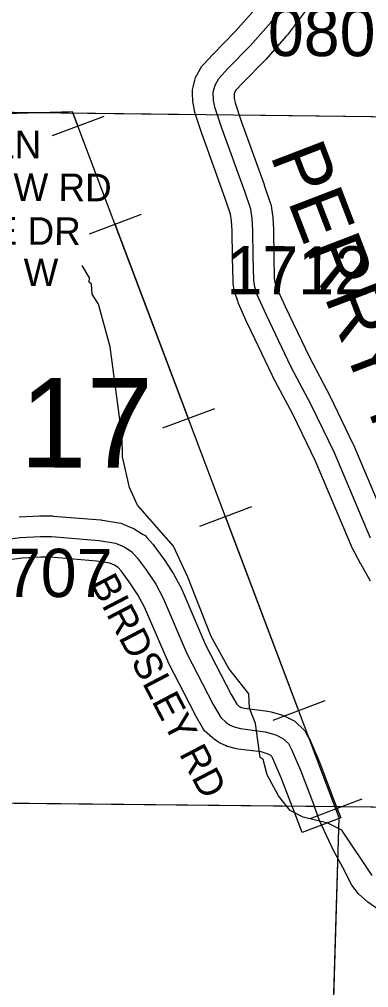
# Model space of a CAD drawing. Extents: x -132.8 to -73.3, y -60 to -26.
# Drawn here: x -120.412 to -119.904, y -47.631 to -46.225 of the extents above; entities that cross this region are included whole.
import ezdxf

# ---------------------------------------------------------------- set-up
doc = ezdxf.new("R2010")
doc.units = 0
for name, color, linetype in [('tdCoCityStreetMajor', 7, 'Continuous'), ('tdCoCorpBndry', 7, 'Continuous'), ('tdCoHydroRiver', 7, 'Continuous'), ('tdCoPipe', 7, 'Continuous'), ('tdCoSecRdNmbr', 7, 'Continuous'), ('tdCoSecRdTxt', 7, 'Continuous'), ('tdCoSecRteBand', 7, 'Continuous'), ('tdCoSecRteCL', 7, 'Continuous'), ('tdCoSectLine', 7, 'Continuous'), ('tdCoSectLinePart', 7, 'Continuous'), ('tdCoSectNmbr', 7, 'Continuous'), ('tdCoSurfBitum', 7, 'Continuous')]:
    doc.layers.add(name, color=color, linetype=linetype)

msp = doc.modelspace()

# ---------------------------------------------------------------- linework, layer by layer
at = {"layer": 'tdCoCityStreetMajor'}
msp.add_lwpolyline([(-119.8064, -47.5735), (-119.8109, -47.5691), (-119.8834, -47.522), (-119.9056, -47.5067), (-119.919, -47.4948), (-119.9286, -47.482), (-119.9419, -47.4566), (-119.9555, -47.432), (-119.9757, -47.3881), (-119.9837, -47.367)], dxfattribs=at)
at = {"layer": 'tdCoCorpBndry'}
msp.add_lwpolyline([(-122.6374, -47.3042), (-122.0117, -47.335), (-121.798, -47.3455), (-121.5703, -47.3486), (-121.561, -47.3496), (-121.5447, -47.3494), (-121.5166, -47.3481), (-121.485, -47.3494), (-121.4589, -47.3496), (-121.459, -47.3501), (-121.3749, -47.3513), (-121.3741, -47.3177), (-121.3245, -47.3174), (-121.3245, -47.2853), (-121.0942, -47.2847), (-121.0932, -47.3551), (-120.8435, -47.3585), (-120.7199, -47.3598), (-119.9835, -47.3675), (-119.8541, -47.3689)], dxfattribs=at)
at = {"layer": 'tdCoHydroRiver'}
msp.add_lwpolyline([(-119.8993, -47.4682), (-119.9433, -47.4023), (-119.9636, -47.3923), (-119.9996, -47.3834), (-120.0183, -47.3735), (-120.0351, -47.3525), (-120.0517, -47.3221), (-120.0574, -47.2998), (-120.062, -47.2966), (-120.0686, -47.2475), (-120.0775, -47.2251), (-120.0785, -47.2046), (-120.1075, -47.1675), (-120.1331, -47.1211), (-120.167, -47.035), (-120.1879, -46.9902), (-120.24, -46.9305), (-120.2519, -46.9049), (-120.2618, -46.8605), (-120.2626, -46.832), (-120.2796, -46.7006), (-120.2968, -46.6386), (-120.3059, -46.6242), (-120.3071, -46.61), (-120.3102, -46.6067), (-120.31, -46.6004), (-120.3206, -46.5828)], dxfattribs=at)
at = {"layer": 'tdCoPipe'}
for p, q in [((-120.2888, -46.3663), (-120.3641, -46.3947)), ((-120.235, -46.5086), (-120.3104, -46.5371)), ((-120.1284, -46.7905), (-120.2038, -46.8189)), ((-120.0746, -46.9328), (-120.1501, -46.9614)), ((-119.9681, -47.2147), (-120.0434, -47.2432)), ((-119.9143, -47.3571), (-119.9898, -47.3856))]:
    msp.add_line(p, q, dxfattribs=at)
for points in [[(-119.9584, -47.7616), (-119.9471, -47.3844), (-120.3344, -46.3596), (-120.5772, -46.3668), (-120.6441, -46.2979), (-120.7015, -46.0564), (-120.837, -45.9047), (-120.8751, -45.6974), (-120.9717, -45.5088), (-121.2124, -44.6836), (-121.3801, -44.2294), (-121.5957, -43.7643), (-121.8285, -43.2571), (-122.1175, -42.7469), (-122.5487, -41.6141), (-122.6831, -41.5141), (-123.1262, -40.7823)], [(-120.3265, -46.3805), (-120.3344, -46.3596), (-120.5772, -46.3668), (-120.6023, -46.3409)], [(-120.1662, -46.8047), (-120.2727, -46.5229)], [(-120.0058, -47.229), (-120.1124, -46.9471)], [(-119.9557, -47.6716), (-119.9471, -47.3844), (-119.952, -47.3713)]]:
    msp.add_lwpolyline(points, dxfattribs=at)
at = {"layer": 'tdCoSecRteBand'}
for points in [[(-119.9845, -46.1969), (-120.0223, -46.2479), (-120.0231, -46.249), (-120.024, -46.25), (-120.0538, -46.2835), (-120.0543, -46.2841), (-120.0548, -46.2846), (-120.0871, -46.3176), (-120.0976, -46.3289), (-120.0994, -46.3321), (-120.0998, -46.334), (-120.0996, -46.3396), (-120.0982, -46.3464), (-120.0893, -46.3734), (-120.0562, -46.4653), (-120.056, -46.4656), (-120.0559, -46.4659), (-120.0473, -46.4915), (-120.0465, -46.4938), (-120.0461, -46.4962), (-120.0439, -46.5098), (-120.0436, -46.5116), (-120.0435, -46.5133), (-120.0428, -46.5301), (-120.0428, -46.5306), (-120.0428, -46.531), (-120.0423, -46.5695), (-120.0414, -46.6015), (-120.0405, -46.6071), (-120.0381, -46.6145), (-120.0256, -46.6423), (-119.9905, -46.7157), (-119.9609, -46.7717), (-119.9607, -46.7721), (-119.9604, -46.7726), (-119.9272, -46.8414), (-119.9268, -46.8421), (-119.9265, -46.8428), (-119.8748, -46.9656)], [(-119.9015, -47.0408), (-119.9158, -47.0159), (-119.916, -47.0155), (-119.9162, -47.0152), (-119.9283, -46.9927), (-119.929, -46.9915), (-119.9295, -46.9902), (-119.9815, -46.8668), (-120.0142, -46.7992), (-120.0438, -46.7432), (-120.0441, -46.7427), (-120.0444, -46.7421), (-120.0799, -46.6679), (-120.08, -46.6676), (-120.0802, -46.6673), (-120.0935, -46.6377), (-120.0941, -46.6362), (-120.0946, -46.6347), (-120.0983, -46.6233), (-120.0991, -46.621), (-120.0995, -46.6185), (-120.101, -46.6086), (-120.1012, -46.6068), (-120.1013, -46.605), (-120.1023, -46.571), (-120.1023, -46.5708), (-120.1023, -46.5705), (-120.1028, -46.5323), (-120.1034, -46.5177), (-120.1049, -46.5083), (-120.1127, -46.4853), (-120.1459, -46.3934), (-120.146, -46.393), (-120.1461, -46.3926), (-120.1558, -46.3635), (-120.1563, -46.3618), (-120.1567, -46.3601), (-120.1589, -46.3493), (-120.1594, -46.3469), (-120.1595, -46.3445), (-120.16, -46.3321), (-120.1601, -46.3278), (-120.1591, -46.3237), (-120.1566, -46.3138), (-120.1557, -46.31), (-120.1538, -46.3066), (-120.1484, -46.2967), (-120.1466, -46.2935), (-120.1441, -46.2908), (-120.1307, -46.2765), (-120.1305, -46.2762), (-120.1302, -46.2759), (-120.0982, -46.2431), (-120.0697, -46.2111)], [(-120.4119, -46.9475), (-120.3823, -46.946), (-120.3814, -46.946), (-120.3804, -46.946), (-120.3644, -46.9462), (-120.3634, -46.9462), (-120.3624, -46.9463), (-120.2933, -46.952), (-120.2921, -46.9521), (-120.2908, -46.9523), (-120.2672, -46.9563), (-120.2638, -46.9568), (-120.2607, -46.9581), (-120.2481, -46.9633), (-120.2456, -46.9643), (-120.2434, -46.9657), (-120.2326, -46.9726), (-120.2292, -46.9747), (-120.2266, -46.9777), (-120.2184, -46.9865), (-120.2173, -46.9877), (-120.2164, -46.989), (-120.2033, -47.0068), (-120.2029, -47.0073), (-120.2025, -47.0079), (-120.1887, -47.0286), (-120.1878, -47.0299), (-120.1871, -47.0312), (-120.1763, -47.0517), (-120.1757, -47.0528), (-120.1752, -47.0539), (-120.1411, -47.1331), (-120.104, -47.2054), (-120.0958, -47.2195), (-120.0927, -47.2222), (-120.0911, -47.2233), (-120.0894, -47.2241), (-120.0848, -47.2254), (-120.0509, -47.2296), (-120.0485, -47.2299), (-120.0462, -47.2305), (-120.0309, -47.235), (-120.0283, -47.2357), (-120.0259, -47.2369), (-120.0155, -47.2421), (-120.0114, -47.2442), (-120.0081, -47.2474), (-120.0002, -47.255), (-119.997, -47.2581), (-119.9949, -47.262), (-119.9902, -47.2703), (-119.9894, -47.2718), (-119.9887, -47.2733), (-119.9759, -47.3036), (-119.9757, -47.3041), (-119.9755, -47.3046), (-119.9557, -47.3563), (-119.945, -47.3843), (-120.001, -47.4058), (-120.0117, -47.3778), (-120.0314, -47.3265), (-120.0434, -47.2982), (-120.0451, -47.2951), (-120.0465, -47.2937), (-120.0503, -47.2918), (-120.0606, -47.2888), (-120.0943, -47.2847), (-120.0964, -47.2844), (-120.0984, -47.2839), (-120.1075, -47.2814), (-120.11, -47.2807), (-120.1123, -47.2796), (-120.1193, -47.2764), (-120.1221, -47.2751), (-120.1246, -47.2732), (-120.1296, -47.2695), (-120.1304, -47.2689), (-120.1313, -47.2681), (-120.1389, -47.2615), (-120.1426, -47.2583), (-120.1451, -47.254), (-120.1562, -47.235), (-120.1566, -47.2343), (-120.157, -47.2336), (-120.195, -47.1596), (-120.1954, -47.1587), (-120.1958, -47.1578), (-120.2299, -47.0787), (-120.2394, -47.0607), (-120.252, -47.0418), (-120.2637, -47.0259), (-120.2681, -47.0211), (-120.2734, -47.0178), (-120.2804, -47.0149), (-120.2995, -47.0117), (-120.3663, -47.0062), (-120.3803, -47.006), (-120.4077, -47.0074), (-120.4883, -47.0183)]]:
    msp.add_lwpolyline(points, dxfattribs=at)
at = {"layer": 'tdCoSecRteCL'}
for points in [[(-119.9019, -46.9785), (-119.9542, -46.8545), (-119.9875, -46.7857), (-120.0173, -46.7292), (-120.0528, -46.655), (-120.0661, -46.6254), (-120.0698, -46.614), (-120.0713, -46.6042), (-120.0723, -46.5701), (-120.0728, -46.5314), (-120.0735, -46.5147), (-120.0757, -46.5011), (-120.0844, -46.4754), (-120.1177, -46.3832), (-120.1273, -46.3541), (-120.1295, -46.3433), (-120.13, -46.3309), (-120.1275, -46.3211), (-120.1221, -46.3112), (-120.1088, -46.2969), (-120.0762, -46.2636), (-120.0464, -46.2301), (-120.0087, -46.179)], [(-120.4923, -46.9886), (-120.4104, -46.9775), (-120.3808, -46.976), (-120.3648, -46.9762), (-120.2958, -46.9819), (-120.2721, -46.9858), (-120.2595, -46.991), (-120.2487, -46.9979), (-120.2405, -47.0068), (-120.2275, -47.0246), (-120.2136, -47.0453), (-120.2028, -47.0657), (-120.1683, -47.1459), (-120.1303, -47.2199), (-120.1192, -47.2389), (-120.1116, -47.2455), (-120.1066, -47.2492), (-120.0997, -47.2524), (-120.0906, -47.2549), (-120.0546, -47.2593), (-120.0393, -47.2638), (-120.0289, -47.269), (-120.021, -47.2766), (-120.0164, -47.285), (-120.0035, -47.3153), (-119.9837, -47.367)]]:
    msp.add_lwpolyline(points, dxfattribs=at)
at = {"layer": 'tdCoSectLine'}
for points in [[(-120.8208, -46.3553), (-119.8208, -46.3675)], [(-120.8439, -47.3585), (-119.8544, -47.3689)]]:
    msp.add_lwpolyline(points, dxfattribs=at)
at = {"layer": 'tdCoSectLinePart'}
for points in [[(-120.8208, -46.3553), (-120.1562, -46.3634)], [(-120.0927, -46.3642), (-119.8208, -46.3675)]]:
    msp.add_lwpolyline(points, dxfattribs=at)
at = {"layer": 'tdCoSurfBitum'}
for points in [[(-119.9019, -46.9785), (-119.9542, -46.8545), (-119.9875, -46.7857), (-120.0173, -46.7292), (-120.0528, -46.655), (-120.0661, -46.6254), (-120.0698, -46.614), (-120.0713, -46.6042), (-120.0723, -46.5701), (-120.0728, -46.5314), (-120.0735, -46.5147), (-120.0757, -46.5011), (-120.0844, -46.4754), (-120.1177, -46.3832), (-120.1273, -46.3541), (-120.1295, -46.3433), (-120.13, -46.3309), (-120.1275, -46.3211), (-120.1221, -46.3112), (-120.1088, -46.2969), (-120.0762, -46.2636), (-120.0464, -46.2301), (-120.0087, -46.179)], [(-120.4923, -46.9886), (-120.4104, -46.9775), (-120.3808, -46.976), (-120.3648, -46.9762), (-120.2958, -46.9819), (-120.2721, -46.9858), (-120.2595, -46.991), (-120.2487, -46.9979), (-120.2405, -47.0068), (-120.2275, -47.0246), (-120.2136, -47.0453), (-120.2028, -47.0657), (-120.1683, -47.1459), (-120.1303, -47.2199), (-120.1192, -47.2389), (-120.1116, -47.2455), (-120.1066, -47.2492), (-120.0997, -47.2524), (-120.0906, -47.2549), (-120.0546, -47.2593), (-120.0393, -47.2638), (-120.0289, -47.269), (-120.021, -47.2766), (-120.0164, -47.285), (-120.0035, -47.3153), (-119.9837, -47.367)]]:
    msp.add_lwpolyline(points, dxfattribs=at)

# ---------------------------------------------------------------- texts
at = {"layer": 'tdCoSecRdNmbr'}
for s, rotation, p in [('0806', 359.9102, (-120.0507, -46.2787)), ('1712', 359.9103, (-120.1108, -46.6245)), ('1707', 359.9104, (-120.4848, -47.0637))]:
    msp.add_text(s, height=0.07, rotation=rotation, dxfattribs=at).set_placement(p)
at = {"layer": 'tdCoSecRdTxt'}
for s, height, rotation, p in [('4. HANOVER LN', 0.04, 0.0327, (-120.7871, -46.4273)), ('PERRY RD', 0.08, 291, (-120.048, -46.4226)), ('5. MUDHOLLOW RD', 0.04, 359.7833, (-120.7829, -46.4876)), ('6. NORTHLINE DR', 0.04, 359.6364, (-120.7833, -46.5501)), ('BIRDSLEY RD', 0.04, 297.5269, (-120.3094, -47.0435))]:
    msp.add_text(s, height=height, rotation=rotation, dxfattribs=at).set_placement(p)
msp.add_text('7. BRIDGE DR W', height=0.04, dxfattribs=at).set_placement((-120.777, -46.6126))
at = {"layer": 'tdCoSectNmbr'}
msp.add_text('17', height=0.13, rotation=359.91, dxfattribs=at).set_placement((-120.4109, -46.8758))

doc.saveas('drawing.dxf')
